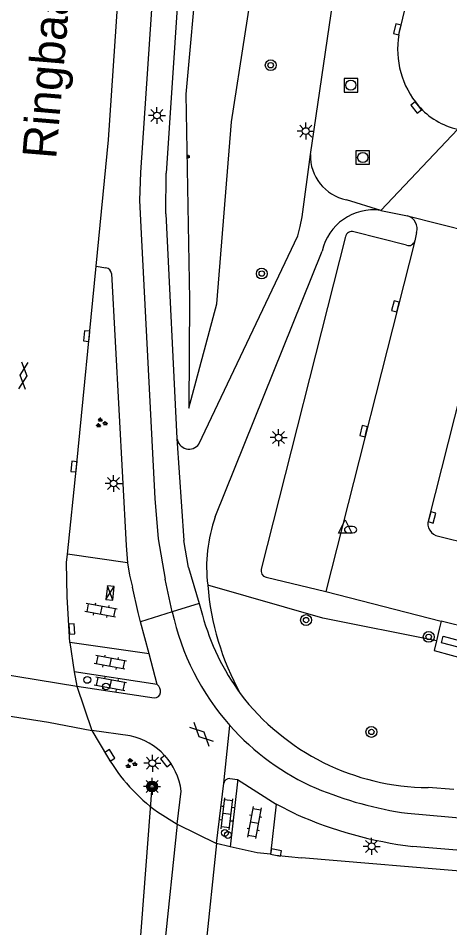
# Model space of a CAD drawing. Extents: x 131000 to 133014, y 396499 to 399001.
# Drawn here: x 132649.2 to 132681, y 396901.1 to 396968.2 of the extents above; entities that cross this region are included whole.
import ezdxf

# ---------------------------------------------------------------- set-up
doc = ezdxf.new("R2010")
doc.units = 0
for name, color, linetype in [('gg-anno-openbare ruimte label', 7, 'Continuous'), ('gg-knt-BGT kruinlijn', 7, 'Continuous'), ('gg-knt-verharding', 7, 'Continuous'), ('gg-knt-verharding nz', 7, 'Continuous'), ('gt-grn-groengrens', 7, 'Continuous'), ('gt-grn-weggrens', 7, 'Continuous'), ('gt-knt-lijn portaal', 7, 'Continuous'), ('gt-symb-boom', 7, 'Continuous'), ('gt-symb-brandkraan', 7, 'Continuous'), ('gt-symb-drukknoppaal', 7, 'Continuous'), ('gt-symb-gesloten verharding', 7, 'Continuous'), ('gt-symb-groenvak', 7, 'Continuous'), ('gt-symb-klinker verharding', 7, 'Continuous'), ('gt-symb-kolk', 7, 'Continuous'), ('gt-symb-lichtmast', 7, 'Continuous'), ('gt-symb-portaalmast', 7, 'Continuous'), ('gt-symb-rioolschacht', 7, 'Continuous'), ('gt-symb-talud symbool', 7, 'Continuous'), ('gt-symb-verkeersregelinstallatiekast', 7, 'Continuous'), ('gt-symb-verkeersregelinstallatiepaal', 7, 'Continuous'), ('gt-symb-waterafsluiter', 7, 'Continuous')]:
    doc.layers.add(name, color=color, linetype=linetype)

# ---------------------------------------------------------------- blocks, each defined once
blk = doc.blocks.new('gt0-KOLK')
at = {"layer": 'gt-symb-kolk'}
blk.add_lwpolyline([(0, 0), (0.375, 0), (0.375, 0.4), (-0.375, 0.4), (-0.375, 0), (0, 0)], dxfattribs=at)
blk = doc.blocks.new('gt0-RS')
at = {"layer": 'gt-symb-rioolschacht'}
blk.add_lwpolyline([(-0.5, -0.5), (0.5, -0.5), (0.5, 0.5), (-0.5, 0.5)], close=True, dxfattribs=at)
blk.add_circle((0, 0), 0.375, dxfattribs=at)
blk = doc.blocks.new('gt0-LMAST')
at = {"layer": 'gt-symb-lichtmast'}
for p, q in [((-0.182, 0.173), (-0.447, 0.438)), ((-0.005, 0.246), (-0.005, 0.621)), ((0.172, 0.173), (0.437, 0.438)), ((-0.255, -0.004), (-0.63, -0.004)), ((-0.182, -0.181), (-0.447, -0.446)), ((-0.005, -0.254), (-0.005, -0.629)), ((0.437, -0.446), (0.172, -0.181)), ((0.245, -0.004), (0.62, -0.004))]:
    blk.add_line(p, q, dxfattribs=at)
blk.add_circle((-0.005, -0.004), 0.25, dxfattribs=at)
blk = doc.blocks.new('gt0-WAFSL')
at = {"layer": 'gt-symb-waterafsluiter'}
for p, q in [((-0.5, -0.333), (0, 0.667)), ((0, 0.667), (0.5, -0.333)), ((0.5, -0.333), (-0.5, -0.333))]:
    blk.add_line(p, q, dxfattribs=at)
blk = doc.blocks.new('gt0-BR')
at = {"layer": 'gt-symb-brandkraan'}
for centre, radius, start, end in [((-0.244, 0), 0.206, 107.56694, 252.43307), ((0.599, -2.664), 3, 106.89205, 107.56694), ((0, -0.691), 0.938, 73.10799, 106.89205), ((-0.599, -2.664), 3, 72.43309, 73.10799), ((0.244, 0), 0.206, 287.56695, 72.43309), ((0.599, 2.664), 3, 252.43307, 253.10797), ((0, 0.691), 0.938, 253.10797, 286.89206), ((-0.599, 2.664), 3, 286.89206, 287.56695)]:
    blk.add_arc(centre, radius, start, end, dxfattribs=at)
blk = doc.blocks.new('gt0-BOOM')
at = {"layer": 'gt-symb-boom'}
for radius in [0.4, 0.2]:
    blk.add_circle((0, 0), radius, dxfattribs=at)
blk = doc.blocks.new('gt0-KL1')
at = {"layer": 'gt-symb-klinker verharding'}
for p, q in [((-1.15, 0.3), (1.15, 0.3)), ((-1, -0.3), (-1, 0.3)), ((-0.5, 0.3), (-0.5, 0.45)), ((0, -0.3), (0, 0.3)), ((0.5, 0.3), (0.5, 0.45)), ((1, -0.3), (1, 0.3)), ((-1.15, -0.3), (1.15, -0.3)), ((-0.5, -0.45), (-0.5, -0.3)), ((0.5, -0.45), (0.5, -0.3))]:
    blk.add_line(p, q, dxfattribs=at)
blk = doc.blocks.new('gt0-VIPAAL')
at = {"layer": 'gt-symb-verkeersregelinstallatiepaal'}
blk.add_circle((0, 0), 0.25, dxfattribs=at)
blk = doc.blocks.new('gt0-GESVH1')
at = {"layer": 'gt-symb-gesloten verharding'}
for p, q in [((-0.992, -0.261), (0.008, 0.239)), ((0.008, -0.261), (-0.992, 0.239)), ((0.008, 0.239), (1.008, -0.261)), ((1.008, 0.239), (0.008, -0.261))]:
    blk.add_line(p, q, dxfattribs=at)
blk = doc.blocks.new('gt0-PORTM')
at = {"layer": 'gt-symb-portaalmast'}
for radius in [0.4, 0.33, 0.27, 0.21, 0.15]:
    blk.add_circle((0, 0), radius, dxfattribs=at)
blk = doc.blocks.new('gt0-GRVAK')
at = {"layer": 'gt-symb-groenvak'}
for p, q in [((-0.11, 0.189), (-0.228, 0.24)), ((-0.182, 0.153), (0.088, 0.153)), ((-0.091, 0.211), (-0.156, 0.322)), ((-0.047, 0.214), (-0.047, 0.393)), ((-0.004, 0.211), (0.061, 0.322)), ((0.015, 0.189), (0.133, 0.24)), ((0.262, -0.052), (0.197, 0.059)), ((0.305, -0.049), (0.305, 0.13)), ((0.349, -0.052), (0.414, 0.059)), ((-0.245, -0.228), (-0.363, -0.177)), ((-0.318, -0.264), (-0.047, -0.264)), ((-0.226, -0.206), (-0.291, -0.095)), ((-0.183, -0.203), (-0.183, -0.024)), ((-0.139, -0.206), (-0.074, -0.095)), ((-0.12, -0.228), (-0.002, -0.177)), ((0.243, -0.074), (0.125, -0.023)), ((0.17, -0.11), (0.441, -0.11)), ((0.368, -0.074), (0.486, -0.023))]:
    blk.add_line(p, q, dxfattribs=at)
blk = doc.blocks.new('gt0-DPAAL')
at = {"layer": 'gt-symb-drukknoppaal'}
blk.add_circle((0, 0), 0.25, dxfattribs=at)
blk = doc.blocks.new('gt0-TALUD_1')
at = {"layer": 'gt-symb-talud symbool'}
for p, q in [((0, -1), (0, 0)), ((-1, -1), (-1, 0)), ((-0.5, -2), (-0.5, 0)), ((0.5, -2), (0.5, 0)), ((1, -1), (1, 0))]:
    blk.add_line(p, q, dxfattribs=at)
blk = doc.blocks.new('gt0-VRIKST')
at = {"layer": 'gt-symb-verkeersregelinstallatiekast'}
for p, q in [((-0.501, -0.249), (0.501, 0.249)), ((-0.501, 0.249), (0.501, -0.249))]:
    blk.add_line(p, q, dxfattribs=at)
blk.add_lwpolyline([(0.501, 0.249), (-0.501, 0.249), (-0.501, -0.249), (0.501, -0.249)], close=True, dxfattribs=at)

msp = doc.modelspace()

# ---------------------------------------------------------------- linework, layer by layer
at = {"layer": 'gg-knt-BGT kruinlijn'}
msp.add_lwpolyline([(132664.636, 396984.399), (132663.301, 396981.59), (132661.586, 396962.599), (132661.861, 396947.463), (132661.796, 396939.441), (132663.858, 396947.139), (132664.944, 396960.561), (132667.96, 396980.034), (132670.531, 396982.045), (132672.494, 396984.437), (132671.91, 396986.054)], dxfattribs=at)
at = {"layer": 'gg-knt-verharding'}
for p, q in [((132661.946, 396983.786), (132660.129, 396956.777)), ((132660.102, 396953.773), (132660.129, 396956.777)), ((132675.929, 396954.026), (132677.894, 396953.616)), ((132660.102, 396953.773), (132660.927, 396937.224)), ((132677.894, 396953.616), (132683.408, 396952.245)), ((132673.332, 396952.091), (132667.131, 396927.594)), ((132677.824, 396951.456), (132673.949, 396952.451)), ((132678.565, 396952.391), (132678.443, 396951.772)), ((132663.745, 396931.433), (132671.62, 396951.019)), ((132654.981, 396949.906), (132655.697, 396949.8)), ((132660.927, 396937.224), (132661.42, 396929.689)), ((132661.785, 396927.716), (132661.42, 396929.689)), ((132680.193, 396930.023), (132691.172, 396927.254)), ((132652.803, 396928.083), (132652.865, 396928.676)), ((132657.293, 396928.06), (132652.865, 396928.676)), ((132661.785, 396927.716), (132662.555, 396925.063)), ((132660.581, 396924.442), (132660.051, 396926.839)), ((132667.482, 396926.981), (132671.88, 396925.93)), ((132671.88, 396925.93), (132680.371, 396923.753)), ((132662.555, 396925.063), (132660.581, 396924.442)), ((132662.555, 396925.063), (132662.798, 396924.187)), ((132660.581, 396924.442), (132658.249, 396923.708)), ((132658.871, 396921.34), (132658.249, 396923.708)), ((132680.371, 396923.753), (132680.233, 396923.169)), ((132684.22, 396922.788), (132680.371, 396923.753)), ((132680.233, 396923.169), (132680.026, 396922.293)), ((132658.871, 396921.34), (132653.041, 396922.179)), ((132653.041, 396922.179), (132653.367, 396920.014)), ((132659.469, 396919.079), (132658.871, 396921.34)), ((132659.469, 396919.079), (132653.367, 396920.014)), ((132653.367, 396920.014), (132653.562, 396918.962)), ((132653.562, 396918.962), (132659.242, 396918.088)), ((132654.645, 396915.68), (132655.805, 396913.759)), ((132657.49, 396915.29), (132654.645, 396915.68)), ((132663.842, 396907.354), (132664.384, 396911.81)), ((132664.81, 396912.16), (132665.383, 396912.078)), ((132665.383, 396912.078), (132668.24, 396910.253)), ((132660.95, 396908.784), (132661.238, 396911.225)), ((132681.314, 396911.329), (132679.423, 396911.478)), ((132668.24, 396910.253), (132667.817, 396906.579)), ((132669.67, 396909.527), (132668.24, 396910.253)), ((132659.488, 396909.693), (132660.95, 396908.784)), ((132677.893, 396909.587), (132730.616, 396904.979)), ((132664.833, 396907.126), (132663.842, 396907.354)), ((132681.523, 396906.865), (132678.299, 396907.137))]:
    msp.add_line(p, q, dxfattribs=at)
for points in [[(132654.981, 396949.906), (132655.882, 396959.236), (132657.286, 396979.956), (132658.275, 396993.954), (132659.483, 397009.7), (132660.788, 397025.224), (132662.302, 397041.697), (132663.671, 397055.853), (132665.352, 397072.367), (132667.056, 397087.004), (132668.763, 397100.961), (132670.393, 397113.845), (132671.579, 397122.829), (132673.739, 397137.68)], [(132675.47, 397137.189), (132674.869, 397133.445), (132675.366, 397132.307), (132674.305, 397124.179), (132672.9, 397113.719), (132670.509, 397094.666), (132668.643, 397079.225), (132667.882, 397072.501), (132666.154, 397055.548), (132664.801, 397041.606), (132663.096, 397022.834), (132662.004, 397009.709), (132660.753, 396993.596), (132659.794, 396979.761), (132658.247, 396956.828), (132658.169, 396954.791), (132658.257, 396952.797), (132659.3, 396932.79), (132659.54, 396929.812), (132660.051, 396926.839)], [(132677.265, 396966.97), (132679.295, 396975.505), (132682.461, 396988.441)], [(132670.753, 396958.154), (132673.529, 396977.116), (132674.774, 396986.058)], [(132662.548, 396936.805), (132669.822, 396952.155), (132669.995, 396952.847), (132670.145, 396953.55), (132670.753, 396958.154)], [(132652.865, 396928.676), (132653.54, 396935.121), (132654.981, 396949.906)], [(132656.098, 396949.364), (132657.177, 396929.325), (132657.223, 396928.689), (132657.293, 396928.06)], [(132684.039, 396949.179), (132682.822, 396944.514), (132679.452, 396931.226)], [(132653.041, 396922.179), (132652.834, 396925.551), (132652.803, 396928.083)], [(132657.293, 396928.06), (132657.441, 396927.149), (132657.641, 396926.249)], [(132658.249, 396923.708), (132658.069, 396924.395), (132657.641, 396926.249)], [(132680.026, 396922.293), (132679.856, 396921.577), (132683.623, 396920.556)], [(132665.383, 396912.078), (132665.379, 396911.912), (132664.833, 396907.126)], [(132667.817, 396906.579), (132666.833, 396906.679), (132664.833, 396907.126)], [(132667.817, 396906.579), (132668.175, 396906.505), (132670.107, 396906.305)], [(132733.607, 396899.01), (132729.745, 396901.123), (132720.213, 396901.933), (132710.914, 396902.772), (132701.551, 396903.531), (132692.261, 396904.396), (132682.936, 396905.226), (132670.107, 396906.305)]]:
    msp.add_lwpolyline(points, dxfattribs=at)
for centre, radius, start, end in [((132683.617, 396965.905), 6.441, 170.47846, 220.25978), ((132682.752, 396965.239), 5.351, 220.80578, 257.58684), ((132675.4, 396950.193), 3.869, 82.13815, 167.67973), ((132677.644, 396952.683), 0.966, 342.41123, 75.01267), ((132673.816, 396951.969), 0.499, 74.60986, 165.91456), ((132677.977, 396951.921), 0.49, 251.83047, 342.25823), ((132655.612, 396949.319), 0.488, 5.26721, 79.94381), ((132661.82, 396937.332), 0.899, 186.92835, 324.08617), ((132674.063, 396927.757), 10.953, 160.39024, 187.11186), ((132680.311, 396930.925), 0.91, 160.69173, 262.5711), ((132667.637, 396927.477), 0.519, 166.94024, 252.65013), ((132682.859, 396927.935), 19.725, 184.4595, 208.88375), ((132678.606, 396928.301), 18.433, 192.08349, 221.63526), ((132680.365, 396929.103), 18.242, 195.63459, 215.89852), ((132659.02, 396918.544), 0.699, 355.16164, 49.99587), ((132659.263, 396918.545), 0.457, 267.40482, 352.49108), ((132679.566, 396929.041), 17.563, 217.2611, 269.53262), ((132678.602, 396928.298), 18.428, 221.63671, 246.21295), ((132656.501, 396910.617), 4.776, 7.30919, 78.04399), ((132667.501, 396920.652), 13.576, 210.51362, 233.82721), ((132664.8, 396911.738), 0.423, 88.68578, 170.12701), ((132681.863, 396937.19), 27.887, 247.45, 261.81492), ((132682.203, 396938.005), 31.114, 246.24592, 262.79149)]:
    msp.add_arc(centre, radius, start, end, dxfattribs=at)
at = {"layer": 'gg-knt-verharding nz'}
for p, q in [((132675.929, 396954.026), (132673.401, 396954.807)), ((132678.443, 396951.772), (132671.88, 396925.93)), ((132641.922, 396920.86), (132653.562, 396918.962)), ((132653.562, 396918.962), (132654.645, 396915.68)), ((132660.95, 396908.784), (132658.748, 396887.969)), ((132660.95, 396908.784), (132663.842, 396907.354)), ((132663.842, 396907.354), (132661.752, 396887.695))]:
    msp.add_line(p, q, dxfattribs=at)
for points in [[(132683.318, 396921.384), (132680.4, 396922.159), (132680.526, 396922.631), (132683.444, 396921.855), (132683.318, 396921.384)], [(132640.992, 396917.954), (132651.475, 396916.296), (132654.645, 396915.68)]]:
    msp.add_lwpolyline(points, dxfattribs=at)
msp.add_arc((132674.053, 396958.044), 3.302, 178.09105, 258.60796, dxfattribs=at)
at = {"layer": 'gt-grn-groengrens'}
msp.add_lwpolyline([(132680.026, 396922.293), (132671.671, 396923.959), (132663.194, 396926.401)], dxfattribs=at)
at = {"layer": 'gt-grn-weggrens'}
for p, q in [((132675.929, 396954.026), (132681.602, 396960.013)), ((132664.384, 396911.81), (132664.829, 396916.054))]:
    msp.add_line(p, q, dxfattribs=at)
at = {"layer": 'gt-knt-lijn portaal'}
msp.add_line((132657.244, 396887.155), (132659.098, 396911.568), dxfattribs=at)

# ---------------------------------------------------------------- block references
at = {"layer": 'gt-symb-boom'}
for p in [(132667.826, 396964.73), (132667.171, 396949.371), (132670.432, 396923.83), (132679.463, 396922.589), (132675.242, 396915.584)]:
    msp.add_blockref('gt0-BOOM', p, dxfattribs=at)
at = {"layer": 'gt-symb-brandkraan'}
msp.add_blockref('gt0-BR', (132673.713, 396930.489), dxfattribs=at)
at = {"layer": 'gt-symb-drukknoppaal'}
msp.add_blockref('gt0-DPAAL', (132655.698, 396918.934), dxfattribs=at)
at = {"layer": 'gt-symb-gesloten verharding'}
for p, rotation in [((132649.612, 396941.845), 83.85600423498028), ((132662.734, 396915.42), -44.18964697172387)]:
    msp.add_blockref('gt0-GESVH1', p, dxfattribs=dict(at, rotation=rotation))
at = {"layer": 'gt-symb-groenvak'}
for p in [(132655.34, 396938.357), (132657.536, 396913.252)]:
    msp.add_blockref('gt0-GRVAK', p, dxfattribs=at)
at = {"layer": 'gt-symb-klinker verharding'}
for p, rotation in [((132655.327, 396924.546), 169.45426563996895), ((132656.018, 396920.72), 169.4542656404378), ((132656.018, 396919.107), 169.4542656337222), ((132664.616, 396909.544), 83.3370363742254), ((132666.623, 396908.907), -101.00666417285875)]:
    msp.add_blockref('gt0-KL1', p, dxfattribs=dict(at, rotation=rotation))
at = {"layer": 'gt-symb-kolk'}
for p, rotation in [((132677.344, 396967.327), 76.57834333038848), ((132678.702, 396961.742), 128.22748585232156), ((132677.206, 396946.911), 75.71321632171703), ((132654.485, 396944.747), 84.37493990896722), ((132674.869, 396937.707), 75.75629876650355), ((132653.54, 396935.121), 84.03296237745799), ((132679.513, 396931.447), -105.42597037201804), ((132652.983, 396923.16), -86.59230947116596), ((132655.805, 396913.759), -58.86462514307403), ((132660.27, 396913.552), 127.89480085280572), ((132668.175, 396906.505), -11.610620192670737)]:
    msp.add_blockref('gt0-KOLK', p, dxfattribs=dict(at, rotation=rotation))
at = {"layer": 'gt-symb-lichtmast'}
for p in [(132659.458, 396961.025), (132670.41, 396959.876), (132668.411, 396937.28), (132656.262, 396933.899), (132659.119, 396913.279), (132659.098, 396911.568), (132675.263, 396907.154)]:
    msp.add_blockref('gt0-LMAST', p, dxfattribs=at)
at = {"layer": 'gt-symb-portaalmast'}
msp.add_blockref('gt0-PORTM', (132659.093, 396911.564), dxfattribs=at)
at = {"layer": 'gt-symb-rioolschacht'}
for p in [(132673.732, 396963.253), (132674.606, 396957.923)]:
    msp.add_blockref('gt0-RS', p, dxfattribs=at)
at = {"layer": 'gt-symb-talud symbool', "xscale": 0.10001999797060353, "yscale": 0.10001999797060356, "rotation": 91.14576283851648}
msp.add_blockref('gt0-TALUD_1', (132661.67, 396957.966), dxfattribs=at)
at = {"layer": 'gt-symb-verkeersregelinstallatiekast', "rotation": 84.06617976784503}
msp.add_blockref('gt0-VRIKST', (132655.996, 396925.828), dxfattribs=at)
at = {"layer": 'gt-symb-verkeersregelinstallatiepaal'}
for p in [(132654.324, 396919.421), (132664.457, 396908.142), (132664.678, 396907.99)]:
    msp.add_blockref('gt0-VIPAAL', p, dxfattribs=at)
at = {"layer": 'gt-symb-waterafsluiter'}
msp.add_blockref('gt0-WAFSL', (132673.311, 396930.562), dxfattribs=at)

# ---------------------------------------------------------------- texts
at = {"layer": 'gg-anno-openbare ruimte label'}
msp.add_text('Ringbaan-West', height=2.5, rotation=85.2, dxfattribs=at).set_placement((132652.023, 396957.771))

doc.saveas('drawing.dxf')
